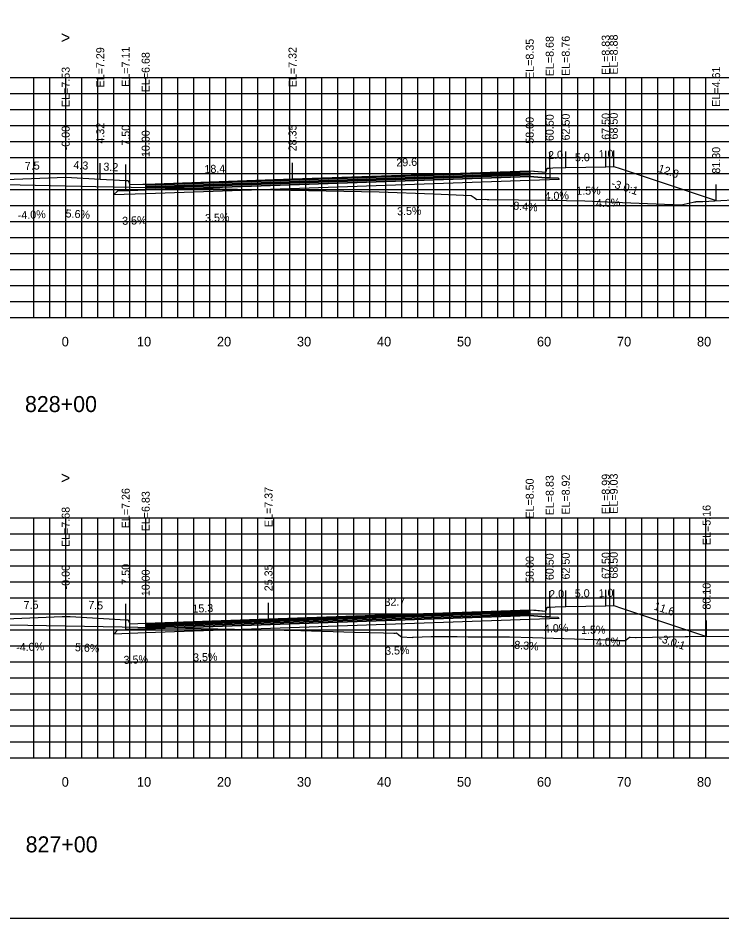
# Model space of a CAD drawing. Extents: x 1797419 to 1809236, y 248759 to 251512.
# Drawn here: x 1807385 to 1807472.9, y 250079.4 to 250191.9 of the extents above; entities that cross this region are included whole.
import ezdxf

# ---------------------------------------------------------------- set-up
doc = ezdxf.new("R2010")
doc.units = 0
for name, color, linetype in [('1', 7, 'Continuous'), ('10', 7, 'Continuous'), ('3', 7, 'Continuous'), ('4', 7, 'Continuous'), ('60', 7, 'Continuous'), ('BASE', 7, 'Continuous'), ('CL-CNST', 7, 'Continuous'), ('Level 62', 7, 'Continuous'), ('LOWER BINDER', 7, 'Continuous'), ('M-ROADS', 7, 'Continuous'), ('UPPER BINDER', 7, 'Continuous'), ('WEARING', 7, 'Continuous')]:
    doc.layers.add(name, color=color, linetype=linetype)

msp = doc.modelspace()

# ---------------------------------------------------------------- linework, layer by layer
for p, q in [((1807458.5, 250173.27), (1807458.5, 250175.27)), ((1807459.5, 250173.31), (1807459.5, 250175.31)), ((1807449, 250172.78), (1807449, 250174.78)), ((1807451.5, 250173.11), (1807451.5, 250175.11)), ((1807453.5, 250173.19), (1807453.5, 250175.19)), ((1807391, 250171.96), (1807391, 250173.96)), ((1807395.32, 250171.72), (1807395.32, 250173.72)), ((1807398.5, 250171.54), (1807398.5, 250173.54)), ((1807401, 250171.11), (1807401, 250173.11)), ((1807419.35, 250171.75), (1807419.35, 250173.75)), ((1807472.3, 250169.04), (1807472.3, 250171.04)), ((1807451.5, 250118.27), (1807451.5, 250120.27)), ((1807453.5, 250118.35), (1807453.5, 250120.35)), ((1807458.5, 250118.42), (1807458.5, 250120.42)), ((1807459.5, 250118.46), (1807459.5, 250120.46)), ((1807391, 250117.11), (1807391, 250119.11)), ((1807449, 250117.93), (1807449, 250119.93)), ((1807398.5, 250116.69), (1807398.5, 250118.69)), ((1807401, 250116.26), (1807401, 250118.26)), ((1807416.35, 250116.8), (1807416.35, 250118.8)), ((1807471.11, 250114.59), (1807471.11, 250116.59))]:
    msp.add_line(p, q)
for points in [[(1807241, 250079.43), (1807541, 250079.43), (1807541, 250269.43), (1807241, 250269.43)], [(1807449, 250172.78), (1807451, 250172.61), (1807451.17, 250173.11), (1807451.5, 250173.11), (1807451.5, 250171.9), (1807451, 250171.9), (1807449, 250172.06)], [(1807398.5, 250171.54), (1807398.83, 250171.54), (1807399, 250171.04), (1807401, 250171.11), (1807401, 250170.39), (1807399, 250170.32), (1807398.5, 250170.32)], [(1807449, 250117.93), (1807451, 250117.77), (1807451.17, 250118.27), (1807451.5, 250118.27), (1807451.5, 250117.05), (1807451, 250117.05), (1807449, 250117.21)], [(1807398.5, 250116.69), (1807398.83, 250116.69), (1807399, 250116.19), (1807401, 250116.26), (1807401, 250115.54), (1807399, 250115.47), (1807398.5, 250115.47)]]:
    msp.add_lwpolyline(points, close=True)
at = {"layer": '60'}
for p, q in [((1807241, 250154.43), (1807541, 250154.43)), ((1807391, 250154.37), (1807391, 250154.43)), ((1807401, 250154.37), (1807401, 250154.43)), ((1807411, 250154.37), (1807411, 250154.43)), ((1807421, 250154.37), (1807421, 250154.43)), ((1807431, 250154.37), (1807431, 250154.43)), ((1807441, 250154.37), (1807441, 250154.43)), ((1807451, 250154.37), (1807451, 250154.43)), ((1807461, 250154.37), (1807461, 250154.43)), ((1807471, 250154.37), (1807471, 250154.43)), ((1807241, 250099.43), (1807541, 250099.43)), ((1807391, 250099.37), (1807391, 250099.43)), ((1807401, 250099.37), (1807401, 250099.43)), ((1807411, 250099.37), (1807411, 250099.43)), ((1807421, 250099.37), (1807421, 250099.43)), ((1807431, 250099.37), (1807431, 250099.43)), ((1807441, 250099.37), (1807441, 250099.43)), ((1807451, 250099.37), (1807451, 250099.43)), ((1807461, 250099.37), (1807461, 250099.43)), ((1807471, 250099.37), (1807471, 250099.43))]:
    msp.add_line(p, q, dxfattribs=at)
at = {"layer": 'BASE'}
for points in [[(1807401, 250170.39), (1807449, 250172.06), (1807451, 250171.9), (1807451.5, 250171.9), (1807452.5, 250171.88), (1807452.69, 250171.69), (1807449, 250171.56), (1807401, 250169.89), (1807396.99, 250169.75), (1807397.5, 250170.26), (1807398.5, 250170.32), (1807399, 250170.32)], [(1807401, 250115.54), (1807449, 250117.21), (1807451, 250117.05), (1807451.5, 250117.05), (1807452.5, 250117.03), (1807452.69, 250116.84), (1807449, 250116.71), (1807401, 250115.04), (1807397, 250114.9), (1807397.5, 250115.41), (1807398.5, 250115.47), (1807399, 250115.47)]]:
    msp.add_lwpolyline(points, close=True, dxfattribs=at)
at = {"layer": 'CL-CNST'}
for points in [[(1807383.48, 250171.66), (1807391, 250171.96), (1807395.32, 250171.72), (1807398.5, 250171.54), (1807398.83, 250171.54), (1807399, 250171.04), (1807400.64, 250171.1), (1807401, 250171.11), (1807419.35, 250171.75), (1807449, 250172.78), (1807449.58, 250172.73), (1807451, 250172.61), (1807451.17, 250173.11), (1807451.17, 250173.11), (1807451.5, 250173.11), (1807451.87, 250173.13), (1807453.5, 250173.19), (1807458.5, 250173.27), (1807459.5, 250173.31), (1807460.31, 250173.04), (1807472.3, 250169.04)], [(1807383.5, 250116.81), (1807390.58, 250117.1), (1807391, 250117.11), (1807391.55, 250117.08), (1807398.5, 250116.69), (1807398.83, 250116.69), (1807398.87, 250116.58), (1807399, 250116.19), (1807401, 250116.26), (1807416.35, 250116.8), (1807449, 250117.93), (1807449.82, 250117.87), (1807451, 250117.77), (1807451.17, 250118.27), (1807451.36, 250118.27), (1807451.5, 250118.27), (1807452.16, 250118.29), (1807453.5, 250118.35), (1807456.03, 250118.38), (1807458.5, 250118.42), (1807459.5, 250118.46), (1807460.49, 250118.13), (1807471.11, 250114.59)]]:
    msp.add_lwpolyline(points, dxfattribs=at)
at = {"layer": 'Level 62'}
for p, q in [((1807241, 250184.43), (1807541, 250184.43)), ((1807387, 250154.43), (1807387, 250184.43)), ((1807389, 250154.43), (1807389, 250184.43)), ((1807391, 250154.43), (1807391, 250184.43)), ((1807393, 250154.43), (1807393, 250184.43)), ((1807395, 250154.43), (1807395, 250184.43)), ((1807397, 250154.43), (1807397, 250184.43)), ((1807399, 250154.43), (1807399, 250184.43)), ((1807401, 250154.43), (1807401, 250184.43)), ((1807403, 250154.43), (1807403, 250184.43)), ((1807405, 250154.43), (1807405, 250184.43)), ((1807407, 250154.43), (1807407, 250184.43)), ((1807409, 250154.43), (1807409, 250184.43)), ((1807411, 250154.43), (1807411, 250184.43)), ((1807413, 250154.43), (1807413, 250184.43)), ((1807415, 250154.43), (1807415, 250184.43)), ((1807417, 250154.43), (1807417, 250184.43)), ((1807419, 250154.43), (1807419, 250184.43)), ((1807421, 250154.43), (1807421, 250184.43)), ((1807423, 250154.43), (1807423, 250184.43)), ((1807425, 250154.43), (1807425, 250184.43)), ((1807427, 250154.43), (1807427, 250184.43)), ((1807429, 250154.43), (1807429, 250184.43)), ((1807431, 250154.43), (1807431, 250184.43)), ((1807433, 250154.43), (1807433, 250184.43)), ((1807435, 250154.43), (1807435, 250184.43)), ((1807437, 250154.43), (1807437, 250184.43)), ((1807439, 250154.43), (1807439, 250184.43)), ((1807441, 250154.43), (1807441, 250184.43)), ((1807443, 250154.43), (1807443, 250184.43)), ((1807445, 250154.43), (1807445, 250184.43)), ((1807447, 250154.43), (1807447, 250184.43)), ((1807449, 250154.43), (1807449, 250184.43)), ((1807451, 250154.43), (1807451, 250184.43)), ((1807453, 250154.43), (1807453, 250184.43)), ((1807455, 250154.43), (1807455, 250184.43)), ((1807457, 250154.43), (1807457, 250184.43)), ((1807459, 250154.43), (1807459, 250184.43)), ((1807461, 250154.43), (1807461, 250184.43)), ((1807463, 250154.43), (1807463, 250184.43)), ((1807465, 250154.43), (1807465, 250184.43)), ((1807467, 250154.43), (1807467, 250184.43)), ((1807469, 250154.43), (1807469, 250184.43)), ((1807471, 250154.43), (1807471, 250184.43)), ((1807241, 250182.43), (1807541, 250182.43)), ((1807241, 250180.43), (1807541, 250180.43)), ((1807241, 250178.43), (1807541, 250178.43)), ((1807241, 250176.43), (1807541, 250176.43)), ((1807241, 250174.43), (1807541, 250174.43)), ((1807241, 250172.43), (1807541, 250172.43)), ((1807241, 250170.43), (1807541, 250170.43)), ((1807241, 250168.43), (1807541, 250168.43)), ((1807241, 250166.43), (1807541, 250166.43)), ((1807241, 250164.43), (1807541, 250164.43)), ((1807241, 250162.43), (1807541, 250162.43)), ((1807241, 250160.43), (1807541, 250160.43)), ((1807241, 250158.43), (1807541, 250158.43)), ((1807241, 250156.43), (1807541, 250156.43)), ((1807241, 250154.43), (1807541, 250154.43)), ((1807241, 250129.43), (1807541, 250129.43)), ((1807387, 250099.43), (1807387, 250129.43)), ((1807389, 250099.43), (1807389, 250129.43)), ((1807391, 250099.43), (1807391, 250129.43)), ((1807393, 250099.43), (1807393, 250129.43)), ((1807395, 250099.43), (1807395, 250129.43)), ((1807397, 250099.43), (1807397, 250129.43)), ((1807399, 250099.43), (1807399, 250129.43)), ((1807401, 250099.43), (1807401, 250129.43)), ((1807403, 250099.43), (1807403, 250129.43)), ((1807405, 250099.43), (1807405, 250129.43)), ((1807407, 250099.43), (1807407, 250129.43)), ((1807409, 250099.43), (1807409, 250129.43)), ((1807411, 250099.43), (1807411, 250129.43)), ((1807413, 250099.43), (1807413, 250129.43)), ((1807415, 250099.43), (1807415, 250129.43)), ((1807417, 250099.43), (1807417, 250129.43)), ((1807419, 250099.43), (1807419, 250129.43)), ((1807421, 250099.43), (1807421, 250129.43)), ((1807423, 250099.43), (1807423, 250129.43)), ((1807425, 250099.43), (1807425, 250129.43)), ((1807427, 250099.43), (1807427, 250129.43)), ((1807429, 250099.43), (1807429, 250129.43)), ((1807431, 250099.43), (1807431, 250129.43)), ((1807433, 250099.43), (1807433, 250129.43)), ((1807435, 250099.43), (1807435, 250129.43)), ((1807437, 250099.43), (1807437, 250129.43)), ((1807439, 250099.43), (1807439, 250129.43)), ((1807441, 250099.43), (1807441, 250129.43)), ((1807443, 250099.43), (1807443, 250129.43)), ((1807445, 250099.43), (1807445, 250129.43)), ((1807447, 250099.43), (1807447, 250129.43)), ((1807449, 250099.43), (1807449, 250129.43)), ((1807451, 250099.43), (1807451, 250129.43)), ((1807453, 250099.43), (1807453, 250129.43)), ((1807455, 250099.43), (1807455, 250129.43)), ((1807457, 250099.43), (1807457, 250129.43)), ((1807459, 250099.43), (1807459, 250129.43)), ((1807461, 250099.43), (1807461, 250129.43)), ((1807463, 250099.43), (1807463, 250129.43)), ((1807465, 250099.43), (1807465, 250129.43)), ((1807467, 250099.43), (1807467, 250129.43)), ((1807469, 250099.43), (1807469, 250129.43)), ((1807471, 250099.43), (1807471, 250129.43)), ((1807241, 250127.43), (1807541, 250127.43)), ((1807241, 250125.43), (1807541, 250125.43)), ((1807241, 250123.43), (1807541, 250123.43)), ((1807241, 250121.43), (1807541, 250121.43)), ((1807241, 250119.43), (1807541, 250119.43)), ((1807241, 250117.43), (1807541, 250117.43)), ((1807241, 250115.43), (1807541, 250115.43)), ((1807241, 250113.43), (1807541, 250113.43)), ((1807241, 250111.43), (1807541, 250111.43)), ((1807241, 250109.43), (1807541, 250109.43)), ((1807241, 250107.43), (1807541, 250107.43)), ((1807241, 250105.43), (1807541, 250105.43)), ((1807241, 250103.43), (1807541, 250103.43)), ((1807241, 250101.43), (1807541, 250101.43)), ((1807241, 250099.43), (1807541, 250099.43))]:
    msp.add_line(p, q, dxfattribs=at)
at = {"layer": 'LOWER BINDER'}
for points in [[(1807401, 250170.77), (1807449, 250172.44), (1807449, 250172.25), (1807401, 250170.58)], [(1807401, 250170.58), (1807449, 250172.25), (1807449, 250172.06), (1807401, 250170.39)], [(1807401, 250115.92), (1807449, 250117.59), (1807449, 250117.4), (1807401, 250115.74)], [(1807401, 250115.74), (1807449, 250117.4), (1807449, 250117.21), (1807401, 250115.54)]]:
    msp.add_lwpolyline(points, close=True, dxfattribs=at)
at = {"layer": 'M-ROADS'}
for points in [[(1807354.94, 250171.7), (1807394.78, 250170.81), (1807423.57, 250170.25), (1807430.19, 250170.12), (1807436.98, 250169.88), (1807441.69, 250169.69), (1807442.07, 250169.42), (1807442.37, 250169.19), (1807443.41, 250169.21), (1807443.7, 250169.18), (1807443.72, 250169.18), (1807443.88, 250169.19), (1807451.29, 250169.08), (1807455.9, 250169.01), (1807460.6, 250168.82), (1807467.93, 250168.52), (1807469.44, 250168.85), (1807469.59, 250168.88), (1807469.61, 250168.89), (1807469.67, 250168.9), (1807469.7, 250168.91), (1807469.78, 250168.91), (1807469.8, 250168.92), (1807470.64, 250168.95), (1807476.66, 250169.27)], [(1807334.3, 250116.93), (1807398.06, 250115.79), (1807407.93, 250115.6), (1807420.38, 250115.34), (1807427.09, 250115.12), (1807430.74, 250115.04), (1807432.01, 250115.02), (1807432.23, 250115.02), (1807432.34, 250115.04), (1807432.62, 250114.82), (1807432.98, 250114.57), (1807434.34, 250114.47), (1807434.34, 250114.47), (1807434.41, 250114.51), (1807434.43, 250114.51), (1807436.7, 250114.58), (1807436.86, 250114.58), (1807437.21, 250114.58), (1807437.56, 250114.58), (1807437.64, 250114.58), (1807439.43, 250114.59), (1807439.93, 250114.58), (1807439.94, 250114.58), (1807441.31, 250114.57), (1807446.46, 250114.54), (1807449.36, 250114.46), (1807458.5, 250114.17), (1807458.7, 250114.18), (1807458.91, 250114.18), (1807459, 250114.18), (1807459.08, 250114.17), (1807459.24, 250114.16), (1807459.37, 250114.15), (1807459.37, 250114.15), (1807459.48, 250114.14), (1807459.58, 250114.13), (1807459.63, 250114.13), (1807459.67, 250114.13), (1807459.75, 250114.13), (1807459.82, 250114.13), (1807459.82, 250114.13), (1807459.89, 250114.13), (1807459.94, 250114.12), (1807459.97, 250114.12), (1807460, 250114.12), (1807460.05, 250114.11), (1807460.94, 250114.08), (1807461.07, 250114.19), (1807461.48, 250114.53), (1807461.56, 250114.5), (1807462.23, 250114.48), (1807462.3, 250114.47), (1807466.39, 250114.54), (1807466.55, 250114.55), (1807468.42, 250114.58), (1807468.52, 250114.58), (1807468.77, 250114.58), (1807478.89, 250114.62)]]:
    msp.add_lwpolyline(points, dxfattribs=at)
at = {"layer": 'UPPER BINDER'}
for points in [[(1807401, 250170.96), (1807449, 250172.63), (1807449, 250172.44), (1807401, 250170.77)], [(1807401, 250116.11), (1807449, 250117.78), (1807449, 250117.59), (1807401, 250115.92)]]:
    msp.add_lwpolyline(points, close=True, dxfattribs=at)
at = {"layer": 'WEARING'}
for points in [[(1807401, 250171.11), (1807449, 250172.78), (1807449, 250172.63), (1807401, 250170.96)], [(1807401, 250116.26), (1807449, 250117.93), (1807449, 250117.78), (1807401, 250116.11)]]:
    msp.add_lwpolyline(points, close=True, dxfattribs=at)

# ---------------------------------------------------------------- texts
for rotation, p in [(341.5683, (1807459.11, 250170.8)), (341.5649, (1807465.01, 250113.99))]:
    msp.add_text('-3.0:1', height=1, rotation=rotation).set_placement(p)
at = {"layer": '1'}
for s, p in [('828+00', (1807385.91, 250142.63)), ('827+00', (1807385.99, 250087.63))]:
    msp.add_text(s, height=2, dxfattribs=at).set_placement(p)
at = {"layer": '10'}
for s, p in [('0', (1807390.5, 250150.83)), ('10', (1807399.9, 250150.83)), ('20', (1807409.9, 250150.83)), ('30', (1807419.9, 250150.83)), ('40', (1807429.9, 250150.83)), ('50', (1807439.9, 250150.83)), ('60', (1807449.9, 250150.83)), ('70', (1807459.9, 250150.83)), ('80', (1807469.9, 250150.83)), ('0', (1807390.5, 250095.83)), ('10', (1807399.9, 250095.83)), ('20', (1807409.9, 250095.83)), ('30', (1807419.9, 250095.83)), ('40', (1807429.9, 250095.83)), ('50', (1807439.9, 250095.83)), ('60', (1807449.9, 250095.83)), ('70', (1807459.9, 250095.83)), ('80', (1807469.9, 250095.83))]:
    msp.add_text(s, height=1.2, dxfattribs=at).set_placement(p)
at = {"layer": '3'}
for s, p in [('EL=8.35', (1807449.5, 250184.24)), ('EL=8.68', (1807452, 250184.58)), ('EL=8.76', (1807454, 250184.61)), ('EL=8.83', (1807459, 250184.73)), ('EL=8.88', (1807460, 250184.77)), ('EL=7.29', (1807395.82, 250183.18)), ('EL=7.11', (1807399, 250183.26)), ('EL=7.32', (1807419.85, 250183.21)), ('EL=6.68', (1807401.5, 250182.57)), ('EL=7.53', (1807391.5, 250180.73)), ('EL=4.61', (1807472.8, 250180.76)), ('60.50', (1807452, 250176.48)), ('62.50', (1807454, 250176.56)), ('67.50', (1807459, 250176.64)), ('68.50', (1807460, 250176.68)), ('4.32', (1807395.82, 250176.16)), ('58.00', (1807449.5, 250176.15)), ('-0.00', (1807391.5, 250175.33)), ('7.50', (1807399, 250175.9)), ('10.00', (1807401.5, 250174.48)), ('28.35', (1807419.85, 250175.2)), ('81.30', (1807472.8, 250172.41)), ('EL=8.92', (1807454, 250129.81)), ('EL=8.99', (1807459, 250129.89)), ('EL=9.03', (1807460, 250129.93)), ('EL=8.50', (1807449.5, 250129.32)), ('EL=8.83', (1807452, 250129.73)), ('EL=7.26', (1807399, 250128.11)), ('EL=6.83', (1807401.5, 250127.73)), ('EL=7.37', (1807416.85, 250128.26)), ('EL=7.68', (1807391.5, 250125.77)), ('EL=5.16', (1807471.61, 250126.01)), ('60.50', (1807452, 250121.64)), ('62.50', (1807454, 250121.72)), ('67.50', (1807459, 250121.79)), ('68.50', (1807460, 250121.83)), ('7.50', (1807399, 250121.06)), ('25.35', (1807416.85, 250120.25)), ('58.00', (1807449.5, 250121.3)), ('-0.00', (1807391.5, 250120.48)), ('10.00', (1807401.5, 250119.63)), ('80.10', (1807471.61, 250117.96))]:
    msp.add_text(s, height=1, rotation=90, dxfattribs=at).set_placement(p)
at = {"layer": '4'}
for s, rotation, p in [('2.0', 2.2897, (1807451.32, 250174.21)), ('1.0', 2.2919, (1807457.63, 250174.33)), ('29.6', 1.9926, (1807432.34, 250173.3)), ('5.0', 0.8594, (1807454.66, 250173.94)), ('7.5', 2.2918, (1807385.91, 250172.86)), ('4.3', 356.7872, (1807391.94, 250173.01)), ('3.2', 356.7872, (1807395.69, 250172.8)), ('18.4', 1.9926, (1807408.36, 250172.47)), ('12.8', 341.5683, (1807464.96, 250172.65)), ('1.5%', 0.8594, (1807454.82, 250169.76)), ('4.0%', 2.2897, (1807450.87, 250169.08)), ('-8.4%', 355.2263, (1807446.47, 250167.97)), ('4.0%', 2.2919, (1807457.29, 250168.21)), ('-4.0%', 2.2918, (1807385.03, 250166.72)), ('5.6%', 356.7872, (1807390.97, 250166.95)), ('3.5%', 1.9926, (1807408.44, 250166.36)), ('3.5%', 1.9926, (1807432.44, 250167.2)), ('3.5%', 1.9762, (1807398.08, 250166.01)), ('2.0', 2.2911, (1807451.46, 250119.37)), ('5.0', 0.8594, (1807454.64, 250119.48)), ('1.0', 2.29, (1807457.63, 250119.49)), ('7.5', 2.2908, (1807385.76, 250118.01)), ('7.5', 356.795, (1807393.8, 250118.06)), ('32.7', 1.9926, (1807430.86, 250118.4)), ('15.3', 1.9926, (1807406.86, 250117.57)), ('11.6', 341.5649, (1807464.44, 250117.98)), ('4.0%', 2.2911, (1807450.79, 250115.07)), ('1.5%', 0.8594, (1807455.43, 250114.92)), ('-4.0%', 2.2908, (1807384.83, 250112.73)), ('5.6%', 356.795, (1807392.14, 250112.77)), ('3.5%', 1.9926, (1807430.94, 250112.3)), ('-8.3%', 355.2543, (1807446.59, 250113.12)), ('4.0%', 2.29, (1807457.29, 250113.37)), ('3.5%', 1.9762, (1807398.26, 250111.17)), ('3.5%', 1.9926, (1807406.94, 250111.47))]:
    msp.add_text(s, height=1, rotation=rotation, dxfattribs=at).set_placement(p)
at = {"layer": '60'}
for p in [(1807390.39, 250188.68), (1807390.39, 250133.68)]:
    msp.add_text('>', height=1.5, dxfattribs=at).set_placement(p)

doc.saveas('drawing.dxf')
